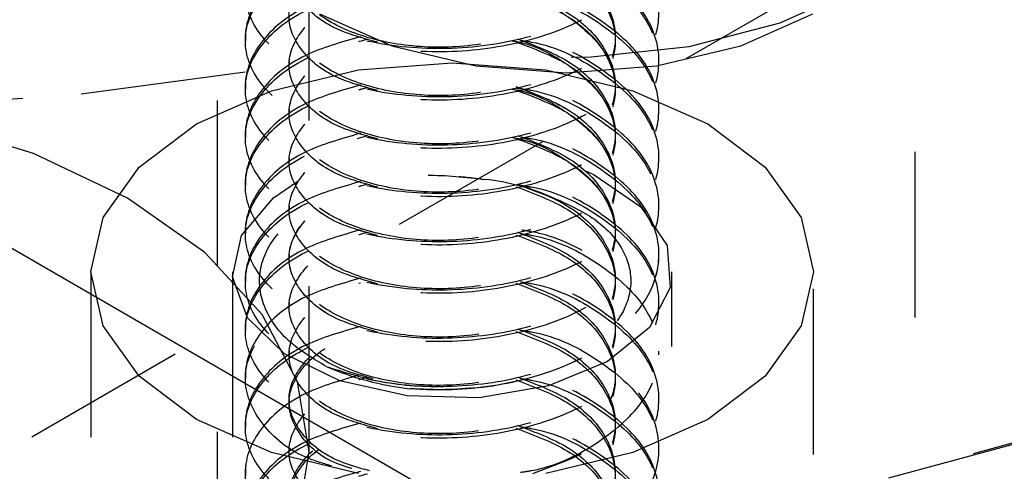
# Model space of a CAD drawing. Header units: inches. Extents: x 1907 to 2452, y -210 to -54.
# Tile 321 of 656: x 1992.687 to 1993.283, y -192.513 to -192.24. Entities that reach past the tile are written whole.
import ezdxf

# ---------------------------------------------------------------- set-up
doc = ezdxf.new("R2010")
doc.units = ezdxf.units.IN
doc.header["$LTSCALE"] = 0.5
doc.header["$MEASUREMENT"] = 0
doc.linetypes.add('HIDDEN', pattern=[0.225, 0.15, -0.075])
doc.layers.add('SID-M-H', color=4, linetype='HIDDEN')
doc.layers.add('SID-M-S', color=105, linetype='Continuous')

msp = doc.modelspace()

# ---------------------------------------------------------------- linework, layer by layer
at = {"layer": 'SID-M-H'}
for p, q in [((1992.86245, -192.5009), (1992.86245, -190.87918)), ((1992.80683, -191.48894), (1992.80683, -192.8199)), ((1993.22873, -192.8199), (1993.22873, -191.48894)), ((1992.91702, -192.36351), (1993.90199, -191.7949)), ((1993.14711, -192.24196), (1993.19456, -192.2205)), ((1992.86862, -192.23645), (1992.9123, -192.2558)), ((1993.12325, -192.2558), (1993.16694, -192.23645)), ((1993.09216, -192.25624), (1993.14711, -192.24196)), ((1992.82381, -192.25063), (1992.82381, -192.25275)), ((1992.9123, -192.2558), (1992.96318, -192.26797)), ((1993.03287, -192.26251), (1993.09216, -192.25624)), ((1993.07238, -192.26797), (1993.12325, -192.2558)), ((1993.02069, -192.26276), (1993.03287, -192.26251)), ((1992.72456, -192.28476), (1992.85302, -192.26768)), ((1992.83956, -192.28297), (1992.89226, -192.27037)), ((1992.85023, -192.26521), (1992.85023, -192.26733)), ((1992.89226, -192.27037), (1992.94881, -192.26607)), ((1992.94881, -192.26607), (1993.00536, -192.27037)), ((1992.96318, -192.26797), (1993.01778, -192.27212)), ((1993.00536, -192.27037), (1993.05806, -192.28297)), ((1993.01778, -192.27212), (1993.07238, -192.26797)), ((1993.07381, -192.26733), (1993.07381, -192.26521)), ((1992.82381, -192.27979), (1992.82381, -192.28192)), ((1992.5895, -192.29469), (1992.72456, -192.28476)), ((1992.79431, -192.30302), (1992.83956, -192.28297)), ((1993.05806, -192.28297), (1993.10331, -192.30302)), ((1992.85023, -192.29437), (1992.85023, -192.2965)), ((1993.07381, -192.2965), (1993.07381, -192.29437)), ((1992.69579, -192.3209), (1992.63096, -192.3009)), ((1992.75959, -192.32914), (1992.79431, -192.30302)), ((1993.10331, -192.30302), (1993.13804, -192.32914)), ((1992.82381, -192.30895), (1992.82381, -192.31108)), ((1992.75261, -192.34783), (1992.69579, -192.3209)), ((1992.85023, -192.32353), (1992.85023, -192.32566)), ((1993.07381, -192.32566), (1993.07381, -192.32353)), ((1992.73776, -192.35956), (1992.75959, -192.32914)), ((1993.13804, -192.32914), (1993.15987, -192.35956)), ((1993.02995, -192.33151), (1993.03465, -192.3337)), ((1993.03465, -192.3337), (1993.0629, -192.35296)), ((1992.82381, -192.33811), (1992.82381, -192.34024)), ((1992.84072, -192.34766), (1992.85551, -192.33764)), ((1992.99385, -192.34163), (1993.00894, -192.34711)), ((1992.79925, -192.38063), (1992.75261, -192.34783)), ((1992.82152, -192.37033), (1992.84072, -192.34766)), ((1992.85023, -192.35269), (1992.85023, -192.35482)), ((1993.0629, -192.35296), (1993.0788, -192.37647)), ((1993.07381, -192.35482), (1993.07381, -192.35269)), ((1992.73031, -192.39221), (1992.73776, -192.35956)), ((1993.15987, -192.35956), (1993.16731, -192.39221)), ((1992.81611, -192.39538), (1992.82152, -192.37033)), ((1992.82381, -192.36728), (1992.82381, -192.3694)), ((1993.0788, -192.37647), (1993.0806, -192.40169)), ((1992.8339, -192.41806), (1992.79925, -192.38063)), ((1992.85023, -192.38186), (1992.85023, -192.38398)), ((1993.07381, -192.38398), (1993.07381, -192.38186)), ((1992.73031, -192.39221), (1992.73031, -193.1026)), ((1992.73776, -192.42486), (1992.73031, -192.39221)), ((1992.816, -192.39221), (1992.816, -193.43738)), ((1992.82508, -192.42008), (1992.81611, -192.39538)), ((1993.08162, -193.43738), (1993.08162, -192.39221)), ((1993.16731, -192.39221), (1993.15987, -192.42486)), ((1993.16731, -193.1026), (1993.16731, -192.39221)), ((1985.59316, -196.59149), (1992.85453, -192.39959)), ((1992.82381, -192.39644), (1992.82381, -192.39856)), ((1993.0806, -192.40169), (1993.06813, -192.42588)), ((1992.85023, -192.41102), (1992.85023, -192.41314)), ((1993.07381, -192.41314), (1993.07381, -192.41102)), ((1992.85524, -192.45867), (1992.8339, -192.41806)), ((1992.75959, -192.45528), (1992.73776, -192.42486)), ((1992.84746, -192.44176), (1992.82508, -192.42008)), ((1993.15987, -192.42486), (1993.13804, -192.45528)), ((1992.82381, -192.4256), (1992.82381, -192.42773)), ((1993.06813, -192.42588), (1993.04272, -192.44642)), ((1992.88083, -192.45807), (1992.84746, -192.44176)), ((1992.85023, -192.44018), (1992.85023, -192.44231)), ((1993.07381, -192.44231), (1993.07381, -192.44018)), ((1993.04272, -192.44642), (1993.00714, -192.46109)), ((1992.82381, -192.45476), (1992.82381, -192.45689)), ((1992.79431, -192.4814), (1992.75959, -192.45528)), ((1992.86245, -192.5009), (1992.85524, -192.45867)), ((1992.92156, -192.46725), (1992.88083, -192.45807)), ((1993.13804, -192.45528), (1993.10331, -192.4814)), ((1993.00714, -192.46109), (1992.96524, -192.46829)), ((1992.85023, -192.46934), (1992.85023, -192.47147)), ((1992.96524, -192.46829), (1992.92156, -192.46725)), ((1993.07381, -192.47147), (1993.07381, -192.46934)), ((1993.21277, -192.51675), (1993.35836, -192.47707)), ((1993.36018, -192.47588), (1993.21429, -192.51564)), ((1992.83956, -192.50145), (1992.79431, -192.4814)), ((1992.82381, -192.48392), (1992.82381, -192.48605)), ((1993.10331, -192.4814), (1993.05806, -192.50145)), ((1992.89226, -192.51405), (1992.83956, -192.50145)), ((1992.85023, -192.49851), (1992.85023, -192.50063)), ((1992.85524, -192.54314), (1992.86245, -192.5009)), ((1993.05806, -192.50145), (1993.00536, -192.51405)), ((1993.07381, -192.50063), (1993.07381, -192.49851))]:
    msp.add_line(p, q, dxfattribs=at)
for centre, radius, start, end in [((1992.95328, -192.47619), 0.14056, 66.6764, 83.61585), ((1992.94314, -192.28572), 0.17823, 246.6764, 263.61585)]:
    msp.add_arc(centre, radius, start, end, dxfattribs=at)
for points, knots in [([(1992.89344, -192.13367), (1992.88179, -192.13698), (1992.85582, -192.14436), (1992.83049, -192.16597), (1992.82051, -192.19225), (1992.83033, -192.21883), (1992.85812, -192.24101), (1992.89973, -192.25524), (1992.94881, -192.25905), (1992.99789, -192.25159), (1993.0395, -192.23372), (1993.06731, -192.20786), (1993.07704, -192.17777), (1993.06738, -192.14738), (1993.0392, -192.12239), (1993.01081, -192.10752), (1992.99286, -192.10498), (1992.99094, -192.10471)], [0, 0, 0, 0, 0.058434, 0.1302038, 0.2019736, 0.2737435, 0.3455133, 0.4172831, 0.4890529, 0.5608227, 0.6325925, 0.7043623, 0.7761321, 0.8479019, 0.9196717, 0.9914415, 1, 1, 1, 1]), ([(1992.99023, -192.10673), (1992.99238, -192.10703), (1993.01059, -192.10959), (1993.03921, -192.1245), (1993.06738, -192.14952), (1993.07705, -192.17989), (1993.06731, -192.20999), (1993.0395, -192.23585), (1992.99789, -192.25372), (1992.94881, -192.26118), (1992.89973, -192.25737), (1992.85812, -192.24313), (1992.83033, -192.22095), (1992.82052, -192.19439), (1992.83046, -192.16808), (1992.8564, -192.14612), (1992.8832, -192.13856), (1992.89566, -192.13504)], [0, 0, 0, 0, 0.009576, 0.08099, 0.152403, 0.223817, 0.295231, 0.366644, 0.438058, 0.509471, 0.580885, 0.652298, 0.723712, 0.795126, 0.866539, 0.937953, 1, 1, 1, 1]), ([(1992.89344, -192.16283), (1992.88179, -192.16614), (1992.85582, -192.17352), (1992.83049, -192.19513), (1992.82051, -192.22142), (1992.83033, -192.24799), (1992.85812, -192.27017), (1992.89973, -192.2844), (1992.94881, -192.28821), (1992.99789, -192.28075), (1993.0395, -192.26289), (1993.06731, -192.23703), (1993.07704, -192.20693), (1993.06738, -192.17655), (1993.0392, -192.15156), (1993.01081, -192.13669), (1992.99286, -192.13415), (1992.99094, -192.13387)], [0, 0, 0, 0, 0.058434, 0.130204, 0.201974, 0.273743, 0.345513, 0.417283, 0.489053, 0.560823, 0.632592, 0.704362, 0.776132, 0.847902, 0.919672, 0.991442, 1, 1, 1, 1]), ([(1992.99023, -192.13589), (1992.99238, -192.13619), (1993.01059, -192.13875), (1993.03921, -192.15366), (1993.06738, -192.17868), (1993.07705, -192.20906), (1993.06731, -192.23915), (1993.0395, -192.26501), (1992.99789, -192.28288), (1992.94881, -192.29034), (1992.89973, -192.28653), (1992.85812, -192.2723), (1992.83033, -192.25011), (1992.82052, -192.22355), (1992.83045, -192.19723), (1992.85665, -192.17513), (1992.88381, -192.16748), (1992.89662, -192.16388)], [0, 0, 0, 0, 0.00956, 0.080853, 0.152146, 0.223439, 0.294732, 0.366026, 0.437319, 0.508612, 0.579905, 0.651198, 0.722491, 0.793784, 0.865077, 0.936371, 1, 1, 1, 1]), ([(1992.99023, -192.13589), (1992.99238, -192.13619), (1993.01059, -192.13875), (1993.03921, -192.15366), (1993.06738, -192.17868), (1993.07705, -192.20906), (1993.06731, -192.23915), (1993.0395, -192.26501), (1992.99789, -192.28288), (1992.94881, -192.29034), (1992.89973, -192.28653), (1992.85812, -192.2723), (1992.83033, -192.25011), (1992.82052, -192.22355), (1992.83046, -192.19724), (1992.8564, -192.17529), (1992.8832, -192.16772), (1992.89566, -192.1642)], [0, 0, 0, 0, 0.009576, 0.08099, 0.152403, 0.223817, 0.295231, 0.366644, 0.438058, 0.509471, 0.580885, 0.652298, 0.723712, 0.795126, 0.866539, 0.937953, 1, 1, 1, 1]), ([(1992.98737, -192.13463), (1992.99842, -192.13877), (1993.02081, -192.14717), (1993.04218, -192.16824), (1993.04998, -192.19227), (1993.04225, -192.21648), (1993.02034, -192.23723), (1992.98752, -192.25172), (1992.94881, -192.25798), (1992.91011, -192.25536), (1992.87728, -192.24452), (1992.85538, -192.22742), (1992.8476, -192.20682), (1992.85561, -192.18658), (1992.87323, -192.17116), (1992.89051, -192.16626), (1992.89662, -192.16453)], [0, 0, 0, 0, 0.072024, 0.14598, 0.219937, 0.293894, 0.36785, 0.441807, 0.515763, 0.58972, 0.663677, 0.737633, 0.81159, 0.885546, 0.959503, 1, 1, 1, 1]), ([(1992.98831, -192.13504), (1992.99902, -192.13907), (1993.02106, -192.14735), (1993.04217, -192.16824), (1993.04998, -192.19227), (1993.04225, -192.21648), (1993.02034, -192.23723), (1992.98752, -192.25172), (1992.94881, -192.25798), (1992.91011, -192.25536), (1992.87729, -192.24452), (1992.85538, -192.22742), (1992.8476, -192.20683), (1992.8556, -192.18657), (1992.8735, -192.171), (1992.89114, -192.16603), (1992.89761, -192.1642)], [0, 0, 0, 0, 0.06985, 0.143796, 0.217743, 0.29169, 0.365636, 0.439583, 0.513529, 0.587476, 0.661422, 0.735369, 0.809316, 0.883262, 0.957209, 1, 1, 1, 1]), ([(1992.98483, -192.1361), (1992.9854, -192.13619), (1992.99858, -192.13828), (1993.02006, -192.1501), (1993.04233, -192.17009), (1993.04997, -192.1945), (1993.04216, -192.21846), (1993.02156, -192.239), (1993.00024, -192.24706), (1992.99023, -192.25084)], [0, 0, 0, 0, 0.007639, 0.17628, 0.344922, 0.513563, 0.682204, 0.850846, 1, 1, 1, 1]), ([(1992.98737, -192.13675), (1992.99842, -192.1409), (1993.02082, -192.14929), (1993.04217, -192.17036), (1993.05001, -192.19443), (1993.04215, -192.21848), (1993.02156, -192.239), (1993.00024, -192.24706), (1992.99023, -192.25084)], [0, 0, 0, 0, 0.166236, 0.336934, 0.507632, 0.678329, 0.849027, 1, 1, 1, 1]), ([(1992.89344, -192.19199), (1992.88179, -192.1953), (1992.85582, -192.20268), (1992.83049, -192.22429), (1992.82051, -192.25058), (1992.83033, -192.27715), (1992.85812, -192.29933), (1992.89973, -192.31356), (1992.94881, -192.31738), (1992.99789, -192.30992), (1993.0395, -192.29205), (1993.06731, -192.26619), (1993.07704, -192.23609), (1993.06738, -192.20571), (1993.0392, -192.18072), (1993.01081, -192.16585), (1992.99286, -192.16331), (1992.99094, -192.16304)], [0, 0, 0, 0, 0.058434, 0.130204, 0.201974, 0.273743, 0.345513, 0.417283, 0.489053, 0.560823, 0.632592, 0.704362, 0.776132, 0.847902, 0.919672, 0.991442, 1, 1, 1, 1]), ([(1992.98737, -192.16462), (1992.99049, -192.16504), (1993.0097, -192.16765), (1993.03925, -192.18276), (1993.06737, -192.20786), (1993.07705, -192.23821), (1993.06731, -192.26832), (1993.0395, -192.29417), (1992.99789, -192.31204), (1992.94881, -192.3195), (1992.89973, -192.31569), (1992.85812, -192.30146), (1992.83033, -192.27928), (1992.82052, -192.25271), (1992.83046, -192.2264), (1992.8564, -192.20445), (1992.8832, -192.19688), (1992.89566, -192.19337)], [0, 0, 0, 0, 0.013787, 0.084897, 0.156007, 0.227117, 0.298227, 0.369337, 0.440447, 0.511557, 0.582667, 0.653777, 0.724887, 0.795997, 0.867107, 0.938217, 1, 1, 1, 1]), ([(1992.99023, -192.16505), (1992.99238, -192.16536), (1993.01059, -192.16791), (1993.03921, -192.18283), (1993.06738, -192.20784), (1993.07705, -192.23822), (1993.06731, -192.26832), (1993.0395, -192.29417), (1992.99789, -192.31204), (1992.94881, -192.3195), (1992.89973, -192.31569), (1992.85812, -192.30146), (1992.83033, -192.27928), (1992.82052, -192.25271), (1992.83046, -192.2264), (1992.8564, -192.20445), (1992.8832, -192.19688), (1992.89566, -192.19337)], [0, 0, 0, 0, 0.009576, 0.08099, 0.152403, 0.223817, 0.295231, 0.366644, 0.438058, 0.509471, 0.580885, 0.652298, 0.723712, 0.795126, 0.866539, 0.937953, 1, 1, 1, 1]), ([(1992.98737, -192.16379), (1992.99842, -192.16793), (1993.02081, -192.17633), (1993.04218, -192.1974), (1993.04998, -192.22144), (1993.04225, -192.24564), (1993.02034, -192.2664), (1992.98752, -192.28088), (1992.94881, -192.28715), (1992.91011, -192.28453), (1992.87729, -192.27368), (1992.85538, -192.25658), (1992.8476, -192.23599), (1992.8556, -192.21573), (1992.8735, -192.20017), (1992.89114, -192.19519), (1992.89761, -192.19337)], [0, 0, 0, 0, 0.0718584, 0.1456453, 0.2194322, 0.2932191, 0.367006, 0.4407929, 0.5145797, 0.5883666, 0.6621535, 0.7359404, 0.8097273, 0.8835142, 0.9573011, 1, 1, 1, 1]), ([(1992.98831, -192.1642), (1992.99902, -192.16823), (1993.02106, -192.17651), (1993.04217, -192.19741), (1993.04998, -192.22143), (1993.04225, -192.24564), (1993.02034, -192.2664), (1992.98752, -192.28088), (1992.94881, -192.28715), (1992.91011, -192.28453), (1992.87729, -192.27368), (1992.85538, -192.25658), (1992.8476, -192.23599), (1992.8556, -192.21573), (1992.8735, -192.20017), (1992.89114, -192.19519), (1992.89761, -192.19337)], [0, 0, 0, 0, 0.06985, 0.143796, 0.217743, 0.29169, 0.365636, 0.439583, 0.513529, 0.587476, 0.661422, 0.735369, 0.809316, 0.883262, 0.957209, 1, 1, 1, 1]), ([(1992.90378, -192.25372), (1992.89508, -192.25133), (1992.87512, -192.24586), (1992.85553, -192.22939), (1992.84757, -192.209), (1992.85556, -192.18865), (1992.87435, -192.17262), (1992.89321, -192.16739), (1992.90085, -192.16527)], [0, 0, 0, 0, 0.141532, 0.324973, 0.508414, 0.691855, 0.875296, 1, 1, 1, 1]), ([(1992.90378, -192.25372), (1992.89508, -192.25133), (1992.87512, -192.24586), (1992.85553, -192.2294), (1992.84756, -192.20899), (1992.85562, -192.1887), (1992.87323, -192.17329), (1992.8905, -192.16839), (1992.89662, -192.16666)], [0, 0, 0, 0, 0.14505, 0.333051, 0.521052, 0.709054, 0.897055, 1, 1, 1, 1]), ([(1992.98483, -192.16527), (1992.9854, -192.16536), (1992.99858, -192.16744), (1993.02006, -192.17926), (1993.04233, -192.19925), (1993.04997, -192.22367), (1993.04216, -192.24762), (1993.02156, -192.26817), (1993.00024, -192.27622), (1992.99023, -192.28)], [0, 0, 0, 0, 0.007639, 0.17628, 0.344922, 0.513563, 0.682204, 0.850846, 1, 1, 1, 1]), ([(1992.98737, -192.16592), (1992.99842, -192.17006), (1993.02082, -192.17846), (1993.04217, -192.19952), (1993.05001, -192.2236), (1993.04214, -192.24764), (1993.02175, -192.26802), (1993.00069, -192.27599), (1992.99094, -192.27969)], [0, 0, 0, 0, 0.166869, 0.338216, 0.509563, 0.68091, 0.852257, 1, 1, 1, 1]), ([(1992.89344, -192.22116), (1992.88179, -192.22447), (1992.85582, -192.23184), (1992.83049, -192.25346), (1992.82051, -192.27974), (1992.83033, -192.30631), (1992.85812, -192.32849), (1992.89973, -192.34273), (1992.94881, -192.34654), (1992.99789, -192.33908), (1993.0395, -192.32121), (1993.06731, -192.29535), (1993.07704, -192.26526), (1993.06738, -192.23487), (1993.0392, -192.20988), (1993.01081, -192.19501), (1992.99286, -192.19247), (1992.99094, -192.1922)], [0, 0, 0, 0, 0.058434, 0.130204, 0.201974, 0.273743, 0.345513, 0.417283, 0.489053, 0.560823, 0.632592, 0.704362, 0.776132, 0.847902, 0.919672, 0.991442, 1, 1, 1, 1]), ([(1992.99023, -192.19422), (1992.99238, -192.19452), (1993.01059, -192.19707), (1993.03921, -192.21199), (1993.06738, -192.237), (1993.07705, -192.26738), (1993.06731, -192.29748), (1993.0395, -192.32334), (1992.99789, -192.3412), (1992.94881, -192.34866), (1992.89973, -192.34485), (1992.85812, -192.33062), (1992.83033, -192.30844), (1992.82052, -192.28187), (1992.83046, -192.25556), (1992.8564, -192.23361), (1992.8832, -192.22604), (1992.89566, -192.22253)], [0, 0, 0, 0, 0.009576, 0.08099, 0.152403, 0.223817, 0.295231, 0.366644, 0.438058, 0.509471, 0.580885, 0.652298, 0.723712, 0.795126, 0.866539, 0.937953, 1, 1, 1, 1]), ([(1992.98831, -192.19337), (1992.99902, -192.19739), (1993.02106, -192.20568), (1993.04217, -192.22657), (1993.04998, -192.2506), (1993.04225, -192.2748), (1993.02034, -192.29556), (1992.98752, -192.31004), (1992.94881, -192.31631), (1992.91011, -192.31369), (1992.87729, -192.30285), (1992.85538, -192.28575), (1992.8476, -192.26515), (1992.8556, -192.24489), (1992.8735, -192.22933), (1992.89114, -192.22435), (1992.89761, -192.22253)], [0, 0, 0, 0, 0.06985, 0.143796, 0.217743, 0.29169, 0.365636, 0.439583, 0.513529, 0.587476, 0.661422, 0.735369, 0.809316, 0.883262, 0.957209, 1, 1, 1, 1]), ([(1992.90378, -192.28288), (1992.89508, -192.28049), (1992.87512, -192.27502), (1992.85553, -192.25856), (1992.84757, -192.23817), (1992.85556, -192.21781), (1992.87435, -192.20179), (1992.89321, -192.19655), (1992.90085, -192.19443)], [0, 0, 0, 0, 0.141532, 0.324973, 0.508414, 0.691855, 0.875296, 1, 1, 1, 1]), ([(1992.90378, -192.28288), (1992.89508, -192.28049), (1992.87512, -192.27502), (1992.85553, -192.25856), (1992.84756, -192.23815), (1992.85562, -192.21786), (1992.87323, -192.20245), (1992.8905, -192.19755), (1992.89662, -192.19582)], [0, 0, 0, 0, 0.14505, 0.333051, 0.521052, 0.709054, 0.897055, 1, 1, 1, 1]), ([(1992.98483, -192.19443), (1992.9854, -192.19452), (1992.99858, -192.19661), (1993.02006, -192.20842), (1993.04233, -192.22841), (1993.04997, -192.25283), (1993.04216, -192.27679), (1993.02156, -192.29733), (1993.00024, -192.30538), (1992.99023, -192.30916)], [0, 0, 0, 0, 0.007639, 0.17628, 0.344922, 0.513563, 0.682204, 0.850846, 1, 1, 1, 1]), ([(1992.98737, -192.19508), (1992.99842, -192.19922), (1993.02082, -192.20762), (1993.04217, -192.22868), (1993.05001, -192.25276), (1993.04215, -192.27681), (1993.02156, -192.29732), (1993.00024, -192.30538), (1992.99023, -192.30916)], [0, 0, 0, 0, 0.166236, 0.336934, 0.507632, 0.678329, 0.849027, 1, 1, 1, 1]), ([(1992.89344, -192.25032), (1992.88179, -192.25363), (1992.85582, -192.26101), (1992.83049, -192.28262), (1992.82051, -192.3089), (1992.83033, -192.33547), (1992.85812, -192.35766), (1992.89973, -192.37189), (1992.94881, -192.3757), (1992.99789, -192.36824), (1993.0395, -192.35037), (1993.06731, -192.32451), (1993.07704, -192.29442), (1993.06738, -192.26403), (1993.0392, -192.23904), (1993.01081, -192.22417), (1992.99286, -192.22163), (1992.99094, -192.22136)], [0, 0, 0, 0, 0.058434, 0.130204, 0.201974, 0.273743, 0.345513, 0.417283, 0.489053, 0.560823, 0.632592, 0.704362, 0.776132, 0.847902, 0.919672, 0.991442, 1, 1, 1, 1]), ([(1992.98831, -192.22253), (1992.99902, -192.22655), (1993.02106, -192.23484), (1993.04217, -192.25573), (1993.04998, -192.27976), (1993.04225, -192.30396), (1993.02034, -192.32472), (1992.98752, -192.3392), (1992.94881, -192.34547), (1992.91011, -192.34285), (1992.87729, -192.33201), (1992.85538, -192.31491), (1992.8476, -192.29431), (1992.8556, -192.27406), (1992.8735, -192.25849), (1992.89114, -192.25351), (1992.89761, -192.25169)], [0, 0, 0, 0, 0.06985, 0.143796, 0.217743, 0.29169, 0.365636, 0.439583, 0.513529, 0.587476, 0.661422, 0.735369, 0.809316, 0.883262, 0.957209, 1, 1, 1, 1]), ([(1992.99023, -192.22338), (1992.99238, -192.22368), (1993.01059, -192.22623), (1993.03921, -192.24115), (1993.06738, -192.26616), (1993.07705, -192.29654), (1993.06731, -192.32664), (1993.0395, -192.3525), (1992.99789, -192.37037), (1992.94881, -192.37783), (1992.89973, -192.37401), (1992.85812, -192.35978), (1992.83033, -192.3376), (1992.82052, -192.31103), (1992.83046, -192.28473), (1992.8564, -192.26277), (1992.8832, -192.25521), (1992.89566, -192.25169)], [0, 0, 0, 0, 0.009576, 0.08099, 0.152403, 0.223817, 0.295231, 0.366644, 0.438058, 0.509471, 0.580885, 0.652298, 0.723712, 0.795126, 0.866539, 0.937953, 1, 1, 1, 1]), ([(1992.90378, -192.31204), (1992.89508, -192.30966), (1992.87512, -192.30418), (1992.85553, -192.28772), (1992.84757, -192.26733), (1992.85556, -192.24698), (1992.87435, -192.23095), (1992.89321, -192.22571), (1992.90085, -192.22359)], [0, 0, 0, 0, 0.141532, 0.324973, 0.508414, 0.691855, 0.875296, 1, 1, 1, 1]), ([(1992.90378, -192.31204), (1992.89508, -192.30966), (1992.87512, -192.30418), (1992.85553, -192.28772), (1992.84756, -192.26732), (1992.85562, -192.24702), (1992.87323, -192.23161), (1992.8905, -192.22671), (1992.89662, -192.22498)], [0, 0, 0, 0, 0.14505, 0.333051, 0.521052, 0.709054, 0.897055, 1, 1, 1, 1]), ([(1992.98483, -192.22359), (1992.9854, -192.22368), (1992.99858, -192.22577), (1993.02006, -192.23759), (1993.04233, -192.25758), (1993.04997, -192.28199), (1993.04216, -192.30595), (1993.02156, -192.32649), (1993.00024, -192.33454), (1992.99023, -192.33832)], [0, 0, 0, 0, 0.007639, 0.17628, 0.344922, 0.513563, 0.682204, 0.850846, 1, 1, 1, 1]), ([(1992.98737, -192.22424), (1992.99842, -192.22838), (1993.02082, -192.23678), (1993.04217, -192.25784), (1993.05001, -192.28192), (1993.04215, -192.30597), (1993.02156, -192.32649), (1993.00024, -192.33454), (1992.99023, -192.33832)], [0, 0, 0, 0, 0.166236, 0.336934, 0.507632, 0.678329, 0.849027, 1, 1, 1, 1]), ([(1992.89344, -192.27948), (1992.88179, -192.28279), (1992.85582, -192.29017), (1992.83049, -192.31178), (1992.82051, -192.33807), (1992.83033, -192.36464), (1992.85812, -192.38682), (1992.89973, -192.40105), (1992.94881, -192.40486), (1992.99789, -192.3974), (1993.0395, -192.37953), (1993.06731, -192.35368), (1993.07704, -192.32358), (1993.06738, -192.2932), (1993.0392, -192.2682), (1993.01081, -192.25333), (1992.99286, -192.25079), (1992.99094, -192.25052)], [0, 0, 0, 0, 0.058434, 0.130204, 0.201974, 0.273743, 0.345513, 0.417283, 0.489053, 0.560823, 0.632592, 0.704362, 0.776132, 0.847902, 0.919672, 0.991442, 1, 1, 1, 1]), ([(1992.99023, -192.25254), (1992.99238, -192.25284), (1993.01059, -192.2554), (1993.03921, -192.27031), (1993.06738, -192.29533), (1993.07705, -192.32571), (1993.06731, -192.3558), (1993.0395, -192.38166), (1992.99789, -192.39953), (1992.94881, -192.40699), (1992.89973, -192.40318), (1992.85812, -192.38895), (1992.83033, -192.36676), (1992.82052, -192.3402), (1992.83045, -192.31388), (1992.85665, -192.29178), (1992.88381, -192.28413), (1992.89662, -192.28052)], [0, 0, 0, 0, 0.00956, 0.080853, 0.152146, 0.223439, 0.294732, 0.366026, 0.437319, 0.508612, 0.579905, 0.651198, 0.722491, 0.793784, 0.865077, 0.936371, 1, 1, 1, 1]), ([(1992.98831, -192.25169), (1992.99902, -192.25571), (1993.02106, -192.264), (1993.04217, -192.28489), (1993.04998, -192.30892), (1993.04225, -192.33313), (1993.02034, -192.35388), (1992.98752, -192.36837), (1992.94881, -192.37463), (1992.91011, -192.37201), (1992.87729, -192.36117), (1992.85538, -192.34407), (1992.8476, -192.32348), (1992.8556, -192.30322), (1992.8735, -192.28765), (1992.89114, -192.28268), (1992.89761, -192.28085)], [0, 0, 0, 0, 0.06985, 0.143796, 0.217743, 0.29169, 0.365636, 0.439583, 0.513529, 0.587476, 0.661422, 0.735369, 0.809316, 0.883262, 0.957209, 1, 1, 1, 1]), ([(1992.98831, -192.25169), (1992.99902, -192.25571), (1993.02106, -192.264), (1993.04217, -192.28489), (1993.04998, -192.30892), (1993.04225, -192.33313), (1993.02034, -192.35388), (1992.98752, -192.36837), (1992.94881, -192.37463), (1992.91011, -192.37201), (1992.87728, -192.36117), (1992.85538, -192.34407), (1992.8476, -192.32347), (1992.85561, -192.30323), (1992.87323, -192.28781), (1992.89051, -192.28291), (1992.89662, -192.28118)], [0, 0, 0, 0, 0.070011, 0.144128, 0.218245, 0.292362, 0.366479, 0.440596, 0.514713, 0.58883, 0.662947, 0.737064, 0.811181, 0.885298, 0.959415, 1, 1, 1, 1]), ([(1992.90378, -192.3412), (1992.89508, -192.33882), (1992.87512, -192.33334), (1992.85553, -192.31688), (1992.84757, -192.29649), (1992.85556, -192.27614), (1992.87435, -192.26011), (1992.89321, -192.25487), (1992.90085, -192.25275)], [0, 0, 0, 0, 0.1415317, 0.3249728, 0.5084139, 0.691855, 0.8752961, 1, 1, 1, 1]), ([(1992.90378, -192.3412), (1992.89508, -192.33882), (1992.87512, -192.33334), (1992.85553, -192.31688), (1992.84756, -192.29648), (1992.85562, -192.27618), (1992.87323, -192.26077), (1992.8905, -192.25588), (1992.89662, -192.25414)], [0, 0, 0, 0, 0.14505, 0.333051, 0.521052, 0.709054, 0.897055, 1, 1, 1, 1]), ([(1992.98483, -192.25275), (1992.9854, -192.25284), (1992.99858, -192.25493), (1993.02006, -192.26675), (1993.04233, -192.28674), (1993.04997, -192.31115), (1993.04216, -192.33511), (1993.02156, -192.35565), (1993.00024, -192.36371), (1992.99023, -192.36749)], [0, 0, 0, 0, 0.007639, 0.17628, 0.344922, 0.513563, 0.682204, 0.850846, 1, 1, 1, 1]), ([(1992.98737, -192.2534), (1992.99842, -192.25755), (1993.02082, -192.26594), (1993.04217, -192.287), (1993.05001, -192.31108), (1993.04215, -192.33513), (1993.02156, -192.35565), (1993.00024, -192.36371), (1992.99023, -192.36749)], [0, 0, 0, 0, 0.166236, 0.336934, 0.507632, 0.678329, 0.849027, 1, 1, 1, 1]), ([(1992.89344, -192.30864), (1992.88179, -192.31195), (1992.85582, -192.31933), (1992.83049, -192.34094), (1992.82051, -192.36723), (1992.83033, -192.3938), (1992.85812, -192.41598), (1992.89973, -192.43021), (1992.94881, -192.43402), (1992.99789, -192.42656), (1993.0395, -192.4087), (1993.06731, -192.38284), (1993.07704, -192.35274), (1993.06738, -192.32236), (1993.0392, -192.29737), (1993.01081, -192.2825), (1992.99286, -192.27996), (1992.99094, -192.27969)], [0, 0, 0, 0, 0.058434, 0.130204, 0.201974, 0.273743, 0.345513, 0.417283, 0.489053, 0.560823, 0.632592, 0.704362, 0.776132, 0.847902, 0.919672, 0.991442, 1, 1, 1, 1]), ([(1992.98737, -192.28127), (1992.99049, -192.28169), (1993.0097, -192.2843), (1993.03925, -192.29941), (1993.06737, -192.32451), (1993.07705, -192.35486), (1993.06731, -192.38497), (1993.0395, -192.41082), (1992.99789, -192.42869), (1992.94881, -192.43615), (1992.89973, -192.43234), (1992.85812, -192.41811), (1992.83033, -192.39592), (1992.82052, -192.36936), (1992.83046, -192.34305), (1992.8564, -192.3211), (1992.8832, -192.31353), (1992.89566, -192.31001)], [0, 0, 0, 0, 0.013787, 0.084897, 0.156007, 0.227117, 0.298227, 0.369337, 0.440447, 0.511557, 0.582667, 0.653777, 0.724887, 0.795997, 0.867107, 0.938217, 1, 1, 1, 1]), ([(1992.98737, -192.28044), (1992.99842, -192.28458), (1993.02081, -192.29298), (1993.04218, -192.31405), (1993.04998, -192.33809), (1993.04225, -192.36229), (1993.02034, -192.38305), (1992.98752, -192.39753), (1992.94881, -192.40379), (1992.91011, -192.40117), (1992.87729, -192.39033), (1992.85538, -192.37323), (1992.8476, -192.35264), (1992.8556, -192.33238), (1992.8735, -192.31681), (1992.89114, -192.31184), (1992.89761, -192.31001)], [0, 0, 0, 0, 0.071858, 0.145645, 0.219432, 0.293219, 0.367006, 0.440793, 0.51458, 0.588367, 0.662154, 0.73594, 0.809727, 0.883514, 0.957301, 1, 1, 1, 1]), ([(1992.98831, -192.28085), (1992.99902, -192.28488), (1993.02106, -192.29316), (1993.04217, -192.31405), (1993.04998, -192.33808), (1993.04225, -192.36229), (1993.02034, -192.38305), (1992.98752, -192.39753), (1992.94881, -192.40379), (1992.91011, -192.40117), (1992.87729, -192.39033), (1992.85538, -192.37323), (1992.8476, -192.35264), (1992.8556, -192.33238), (1992.8735, -192.31681), (1992.89114, -192.31184), (1992.89761, -192.31001)], [0, 0, 0, 0, 0.0698499, 0.1437965, 0.217743, 0.2916896, 0.3656361, 0.4395827, 0.5135293, 0.5874758, 0.6614224, 0.735369, 0.8093155, 0.8832621, 0.9572087, 1, 1, 1, 1]), ([(1992.90378, -192.37037), (1992.89508, -192.36798), (1992.87512, -192.36251), (1992.85553, -192.34604), (1992.84757, -192.32565), (1992.85556, -192.3053), (1992.87435, -192.28927), (1992.89321, -192.28404), (1992.90085, -192.28192)], [0, 0, 0, 0, 0.141532, 0.324973, 0.508414, 0.691855, 0.875296, 1, 1, 1, 1]), ([(1992.98483, -192.28192), (1992.9854, -192.28201), (1992.99858, -192.28409), (1993.02006, -192.29591), (1993.04233, -192.3159), (1993.04997, -192.34032), (1993.04216, -192.36427), (1993.02156, -192.38481), (1993.00024, -192.39287), (1992.99023, -192.39665)], [0, 0, 0, 0, 0.007639, 0.17628, 0.344922, 0.513563, 0.682204, 0.850846, 1, 1, 1, 1]), ([(1992.90378, -192.37037), (1992.89508, -192.36798), (1992.87512, -192.3625), (1992.85553, -192.34605), (1992.84756, -192.32564), (1992.85562, -192.30534), (1992.87323, -192.28994), (1992.8905, -192.28504), (1992.89662, -192.28331)], [0, 0, 0, 0, 0.14505, 0.333051, 0.521052, 0.709054, 0.897055, 1, 1, 1, 1]), ([(1992.98737, -192.28256), (1992.99842, -192.28671), (1993.02082, -192.29511), (1993.04217, -192.31617), (1993.05001, -192.34024), (1993.04215, -192.36429), (1993.02156, -192.38481), (1993.00024, -192.39287), (1992.99023, -192.39665)], [0, 0, 0, 0, 0.166236, 0.336934, 0.507632, 0.678329, 0.849027, 1, 1, 1, 1]), ([(1992.89344, -192.33781), (1992.88179, -192.34112), (1992.85582, -192.34849), (1992.83049, -192.3701), (1992.82051, -192.39639), (1992.83033, -192.42296), (1992.85812, -192.44514), (1992.89973, -192.45937), (1992.94881, -192.46319), (1992.99789, -192.45573), (1993.0395, -192.43786), (1993.06731, -192.412), (1993.07704, -192.3819), (1993.06738, -192.35152), (1993.0392, -192.32653), (1993.01081, -192.31166), (1992.99286, -192.30912), (1992.99094, -192.30885)], [0, 0, 0, 0, 0.058434, 0.130204, 0.201974, 0.273743, 0.345513, 0.417283, 0.489053, 0.560823, 0.632592, 0.704362, 0.776132, 0.847902, 0.919672, 0.991442, 1, 1, 1, 1]), ([(1992.99023, -192.31087), (1992.99238, -192.31117), (1993.01059, -192.31372), (1993.03921, -192.32864), (1993.06738, -192.35365), (1993.07705, -192.38403), (1993.06731, -192.41413), (1993.0395, -192.43999), (1992.99789, -192.45785), (1992.94881, -192.46531), (1992.89973, -192.4615), (1992.85812, -192.44727), (1992.83033, -192.42509), (1992.82052, -192.39852), (1992.83046, -192.37221), (1992.8564, -192.35026), (1992.8832, -192.34269), (1992.89566, -192.33918)], [0, 0, 0, 0, 0.009576, 0.08099, 0.152403, 0.223817, 0.295231, 0.366644, 0.438058, 0.509471, 0.580885, 0.652298, 0.723712, 0.795126, 0.866539, 0.937953, 1, 1, 1, 1]), ([(1992.98831, -192.31001), (1992.99902, -192.31404), (1993.02106, -192.32232), (1993.04217, -192.34322), (1993.04998, -192.36725), (1993.04225, -192.39145), (1993.02034, -192.41221), (1992.98752, -192.42669), (1992.94881, -192.43296), (1992.91011, -192.43034), (1992.87728, -192.41949), (1992.85539, -192.4024), (1992.84758, -192.38179), (1992.85567, -192.36159), (1992.87239, -192.34662), (1992.88846, -192.34198), (1992.89344, -192.34055)], [0, 0, 0, 0, 0.07053, 0.1451966, 0.2198632, 0.2945298, 0.3691964, 0.4438629, 0.5185295, 0.5931961, 0.6678627, 0.7425293, 0.8171959, 0.8918624, 0.966529, 1, 1, 1, 1]), ([(1992.98831, -192.31001), (1992.99902, -192.31404), (1993.02106, -192.32232), (1993.04217, -192.34322), (1993.04998, -192.36725), (1993.04225, -192.39145), (1993.02034, -192.41221), (1992.98752, -192.42669), (1992.94881, -192.43296), (1992.91011, -192.43034), (1992.87729, -192.4195), (1992.85538, -192.40239), (1992.8476, -192.3818), (1992.8556, -192.36154), (1992.8735, -192.34598), (1992.89114, -192.341), (1992.89761, -192.33918)], [0, 0, 0, 0, 0.06985, 0.143796, 0.217743, 0.29169, 0.365636, 0.439583, 0.513529, 0.587476, 0.661422, 0.735369, 0.809316, 0.883262, 0.957209, 1, 1, 1, 1]), ([(1992.90378, -192.39953), (1992.89508, -192.39714), (1992.87512, -192.39167), (1992.85553, -192.3752), (1992.84757, -192.35481), (1992.85556, -192.33446), (1992.87435, -192.31844), (1992.89321, -192.3132), (1992.90085, -192.31108)], [0, 0, 0, 0, 0.141532, 0.324973, 0.508414, 0.691855, 0.875296, 1, 1, 1, 1]), ([(1992.87257, -192.44939), (1992.88427, -192.45311), (1992.90753, -192.46049), (1992.95165, -192.46268), (1992.99787, -192.45575), (1993.03951, -192.43785), (1993.06731, -192.412), (1993.07705, -192.3819), (1993.06738, -192.35152), (1993.0392, -192.32653), (1993.01081, -192.31166), (1992.99286, -192.30912), (1992.99094, -192.30885)], [0, 0, 0, 0, 0.095682, 0.19034, 0.304069, 0.417797, 0.531525, 0.645253, 0.758982, 0.87271, 0.986438, 1, 1, 1, 1]), ([(1992.99023, -192.31087), (1992.99238, -192.31117), (1993.01059, -192.31372), (1993.03921, -192.32864), (1993.06738, -192.35365), (1993.07704, -192.38403), (1993.06731, -192.41412), (1993.03949, -192.44001), (1992.99795, -192.45776), (1992.95641, -192.46441), (1992.9318, -192.46325), (1992.92332, -192.46285)], [0, 0, 0, 0, 0.017507, 0.148064, 0.278621, 0.409178, 0.539736, 0.670293, 0.80085, 0.931407, 1, 1, 1, 1]), ([(1992.98483, -192.31108), (1992.9854, -192.31117), (1992.99858, -192.31326), (1993.02006, -192.32507), (1993.04233, -192.34506), (1993.04997, -192.36948), (1993.04216, -192.39343), (1993.02156, -192.41398), (1993.00024, -192.42203), (1992.99023, -192.42581)], [0, 0, 0, 0, 0.007639, 0.17628, 0.344922, 0.513563, 0.682204, 0.850846, 1, 1, 1, 1]), ([(1992.98737, -192.31173), (1992.99842, -192.31587), (1993.02082, -192.32427), (1993.04217, -192.34533), (1993.05001, -192.36941), (1993.04215, -192.39345), (1993.02156, -192.41397), (1993.00024, -192.42203), (1992.99023, -192.42581)], [0, 0, 0, 0, 0.166236, 0.336934, 0.507632, 0.678329, 0.849027, 1, 1, 1, 1]), ([(1992.90378, -192.39953), (1992.89508, -192.39714), (1992.87512, -192.39167), (1992.85553, -192.37521), (1992.84756, -192.3548), (1992.85562, -192.33451), (1992.87323, -192.3191), (1992.8905, -192.3142), (1992.89662, -192.31247)], [0, 0, 0, 0, 0.14505, 0.333051, 0.521052, 0.709054, 0.897055, 1, 1, 1, 1]), ([(1992.87257, -192.44939), (1992.86513, -192.4449), (1992.84799, -192.43457), (1992.8333, -192.41365), (1992.83076, -192.38986), (1992.84237, -192.3677), (1992.8658, -192.34961), (1992.89712, -192.33773), (1992.93342, -192.33246), (1992.95702, -192.33514), (1992.96891, -192.3365)], [0, 0, 0, 0, 0.106857, 0.245951, 0.379491, 0.512434, 0.637367, 0.762389, 0.880209, 1, 1, 1, 1]), ([(1992.90378, -192.42869), (1992.89508, -192.42631), (1992.87512, -192.42083), (1992.85551, -192.40435), (1992.84763, -192.38402), (1992.85537, -192.36345), (1992.8773, -192.34632), (1992.91006, -192.33557), (1992.94281, -192.3331), (1992.96223, -192.33563), (1992.96891, -192.3365)], [0, 0, 0, 0, 0.105735, 0.242779, 0.379824, 0.516868, 0.653912, 0.790957, 0.928001, 1, 1, 1, 1]), ([(1992.89344, -192.36697), (1992.88179, -192.37028), (1992.85582, -192.37765), (1992.83049, -192.39927), (1992.82051, -192.42555), (1992.83033, -192.45212), (1992.85812, -192.4743), (1992.89973, -192.48854), (1992.94881, -192.49235), (1992.99789, -192.48489), (1993.0395, -192.46702), (1993.06731, -192.44116), (1993.07704, -192.41107), (1993.06738, -192.38068), (1993.0392, -192.35569), (1993.01081, -192.34082), (1992.99286, -192.33828), (1992.99094, -192.33801)], [0, 0, 0, 0, 0.058434, 0.130204, 0.201974, 0.273743, 0.345513, 0.417283, 0.489053, 0.560823, 0.632592, 0.704362, 0.776132, 0.847902, 0.919672, 0.991442, 1, 1, 1, 1]), ([(1992.99023, -192.34003), (1992.99238, -192.34033), (1993.01059, -192.34288), (1993.03921, -192.3578), (1993.06738, -192.38281), (1993.07705, -192.41319), (1993.06731, -192.44329), (1993.0395, -192.46915), (1992.99789, -192.48702), (1992.94881, -192.49448), (1992.89973, -192.49066), (1992.85812, -192.47643), (1992.83033, -192.45425), (1992.82052, -192.42768), (1992.83046, -192.40138), (1992.8564, -192.37942), (1992.8832, -192.37186), (1992.89566, -192.36834)], [0, 0, 0, 0, 0.009576, 0.08099, 0.152403, 0.223817, 0.295231, 0.366644, 0.438058, 0.509471, 0.580885, 0.652298, 0.723712, 0.795126, 0.866539, 0.937953, 1, 1, 1, 1]), ([(1992.98831, -192.33918), (1992.99902, -192.3432), (1993.02106, -192.35149), (1993.04217, -192.37238), (1993.04998, -192.39641), (1993.04225, -192.42061), (1993.02034, -192.44137), (1992.98752, -192.45585), (1992.94881, -192.46212), (1992.91011, -192.4595), (1992.87729, -192.44866), (1992.85538, -192.43156), (1992.8476, -192.41096), (1992.8556, -192.3907), (1992.8735, -192.37514), (1992.89114, -192.37016), (1992.89761, -192.36834)], [0, 0, 0, 0, 0.06985, 0.143796, 0.217743, 0.29169, 0.365636, 0.439583, 0.513529, 0.587476, 0.661422, 0.735369, 0.809316, 0.883262, 0.957209, 1, 1, 1, 1]), ([(1992.90378, -192.42869), (1992.89508, -192.42631), (1992.87512, -192.42083), (1992.85553, -192.40437), (1992.84756, -192.38396), (1992.85562, -192.36367), (1992.87323, -192.34826), (1992.8905, -192.34336), (1992.89662, -192.34163)], [0, 0, 0, 0, 0.14505, 0.333051, 0.521052, 0.709054, 0.897055, 1, 1, 1, 1]), ([(1992.98737, -192.34089), (1992.99842, -192.34503), (1993.02082, -192.35343), (1993.04217, -192.37449), (1993.05001, -192.39857), (1993.04215, -192.42262), (1993.02156, -192.44313), (1993.00024, -192.45119), (1992.99023, -192.45497)], [0, 0, 0, 0, 0.166236, 0.336934, 0.507632, 0.678329, 0.849027, 1, 1, 1, 1]), ([(1993.00894, -192.34711), (1993.01764, -192.35099), (1993.03527, -192.35884), (1993.05204, -192.37629), (1993.05865, -192.3961), (1993.05381, -192.41688), (1993.03727, -192.43613), (1993.00976, -192.45175), (1992.97436, -192.46179), (1992.94387, -192.46403), (1992.92698, -192.46306), (1992.92332, -192.46285)], [0, 0, 0, 0, 0.108728, 0.220402, 0.335643, 0.452392, 0.57632, 0.700179, 0.830703, 0.963268, 1, 1, 1, 1]), ([(1992.98831, -192.36834), (1992.99902, -192.37236), (1993.02106, -192.38065), (1993.04217, -192.40154), (1993.04998, -192.42557), (1993.04225, -192.44978), (1993.02034, -192.47053), (1992.98752, -192.48501), (1992.94881, -192.49128), (1992.91011, -192.48866), (1992.87728, -192.47782), (1992.85539, -192.46072), (1992.84758, -192.44011), (1992.85567, -192.41992), (1992.87239, -192.40495), (1992.88846, -192.40031), (1992.89344, -192.39887)], [0, 0, 0, 0, 0.07053, 0.1451966, 0.2198632, 0.2945298, 0.3691964, 0.4438629, 0.5185295, 0.5931961, 0.6678627, 0.7425293, 0.8171959, 0.8918624, 0.966529, 1, 1, 1, 1]), ([(1992.90114, -192.45699), (1992.8934, -192.45484), (1992.87442, -192.44958), (1992.85556, -192.43351), (1992.84755, -192.41313), (1992.85563, -192.39283), (1992.87323, -192.37742), (1992.8905, -192.37252), (1992.89662, -192.37079)], [0, 0, 0, 0, 0.1315896, 0.3225507, 0.5135118, 0.7044729, 0.895434, 1, 1, 1, 1]), ([(1992.98737, -192.37005), (1992.99842, -192.37419), (1993.02082, -192.38259), (1993.04217, -192.40365), (1993.05001, -192.42773), (1993.04214, -192.45177), (1993.02175, -192.47216), (1993.00069, -192.48013), (1992.99094, -192.48382)], [0, 0, 0, 0, 0.1668688, 0.3382159, 0.509563, 0.6809101, 0.8522572, 1, 1, 1, 1]), ([(1992.99023, -192.5133), (1992.99238, -192.513), (1993.01059, -192.51044), (1993.03921, -192.49553), (1993.06739, -192.4705), (1993.07702, -192.44018), (1993.06739, -192.40986), (1993.0392, -192.38485), (1993.01081, -192.36998), (1992.99286, -192.36744), (1992.99094, -192.36717)], [0, 0, 0, 0, 0.021444, 0.181358, 0.341272, 0.501187, 0.661101, 0.821016, 0.98093, 1, 1, 1, 1]), ([(1992.99023, -192.36919), (1992.99238, -192.36949), (1993.01059, -192.37205), (1993.03921, -192.38696), (1993.06737, -192.41197), (1993.07707, -192.44239), (1993.06721, -192.47232), (1993.04001, -192.49864), (1993.01148, -192.50901), (1992.99733, -192.51415)], [0, 0, 0, 0, 0.021921, 0.185392, 0.348863, 0.512335, 0.675806, 0.839278, 1, 1, 1, 1]), ([(1992.87581, -192.50951), (1992.87049, -192.50789), (1992.85116, -192.50201), (1992.83077, -192.48305), (1992.8204, -192.45694), (1992.83049, -192.43051), (1992.8564, -192.40859), (1992.8832, -192.40102), (1992.89566, -192.3975)], [0, 0, 0, 0, 0.072309, 0.262845, 0.453382, 0.643918, 0.834454, 1, 1, 1, 1]), ([(1992.89344, -192.42529), (1992.88179, -192.4286), (1992.85582, -192.43598), (1992.83049, -192.45759), (1992.82051, -192.48388), (1992.83033, -192.51045), (1992.85812, -192.53263), (1992.89973, -192.54686), (1992.94881, -192.55067), (1992.99789, -192.54321), (1993.0395, -192.52535), (1993.06731, -192.49949), (1993.07704, -192.46939), (1993.06738, -192.43901), (1993.0392, -192.41401), (1993.01081, -192.39915), (1992.99286, -192.39661), (1992.99094, -192.39633)], [0, 0, 0, 0, 0.058434, 0.130204, 0.201974, 0.273743, 0.345513, 0.417283, 0.489053, 0.560823, 0.632592, 0.704362, 0.776132, 0.847902, 0.919672, 0.991442, 1, 1, 1, 1]), ([(1992.99023, -192.39835), (1992.99238, -192.39865), (1993.01059, -192.40121), (1993.03921, -192.41612), (1993.06738, -192.44114), (1993.07705, -192.47152), (1993.06731, -192.50161), (1993.0395, -192.52747), (1992.99789, -192.54534), (1992.94881, -192.5528), (1992.89973, -192.54899), (1992.85812, -192.53476), (1992.83033, -192.51257), (1992.82052, -192.48601), (1992.83046, -192.4597), (1992.8564, -192.43774), (1992.8832, -192.43018), (1992.89566, -192.42666)], [0, 0, 0, 0, 0.009576, 0.08099, 0.152403, 0.223817, 0.295231, 0.366644, 0.438058, 0.509471, 0.580885, 0.652298, 0.723712, 0.795126, 0.866539, 0.937953, 1, 1, 1, 1]), ([(1992.89344, -192.39613), (1992.88179, -192.39944), (1992.85582, -192.40682), (1992.83051, -192.42841), (1992.82044, -192.45478), (1992.8306, -192.48104), (1992.8538, -192.50146), (1992.87688, -192.50819), (1992.88575, -192.51077)], [0, 0, 0, 0, 0.1497005, 0.3335655, 0.5174305, 0.7012955, 0.8851605, 1, 1, 1, 1]), ([(1992.90378, -192.48701), (1992.89508, -192.48463), (1992.87512, -192.47915), (1992.85553, -192.46269), (1992.84756, -192.44229), (1992.85562, -192.42199), (1992.87323, -192.40658), (1992.8905, -192.40169), (1992.89662, -192.39995)], [0, 0, 0, 0, 0.14505, 0.333051, 0.521052, 0.709054, 0.897055, 1, 1, 1, 1]), ([(1992.99094, -192.39867), (1993.00069, -192.40236), (1993.02174, -192.41033), (1993.04215, -192.43073), (1993.04998, -192.45471), (1993.04228, -192.47901), (1993.02024, -192.49942), (1992.99305, -192.51266), (1992.9736, -192.51515), (1992.96696, -192.516)], [0, 0, 0, 0, 0.1351229, 0.2918338, 0.4485447, 0.6052557, 0.7619666, 0.9186775, 1, 1, 1, 1]), ([(1992.98737, -192.39921), (1992.99842, -192.40336), (1993.02082, -192.41175), (1993.04217, -192.43282), (1993.05001, -192.45689), (1993.04215, -192.48094), (1993.02141, -192.50157), (1992.99986, -192.5097), (1992.98964, -192.51356)], [0, 0, 0, 0, 0.165714, 0.335876, 0.506037, 0.676199, 0.846361, 1, 1, 1, 1]), ([(1992.98831, -192.42666), (1992.99902, -192.43069), (1993.02106, -192.43897), (1993.04217, -192.45987), (1993.04998, -192.48389), (1993.04225, -192.5081), (1993.02034, -192.52886), (1992.98752, -192.54334), (1992.94881, -192.54961), (1992.91011, -192.54698), (1992.87729, -192.53614), (1992.85538, -192.51904), (1992.8476, -192.49845), (1992.8556, -192.47819), (1992.8735, -192.46263), (1992.89114, -192.45765), (1992.89761, -192.45582)], [0, 0, 0, 0, 0.06985, 0.143796, 0.217743, 0.29169, 0.365636, 0.439583, 0.513529, 0.587476, 0.661422, 0.735369, 0.809316, 0.883262, 0.957209, 1, 1, 1, 1]), ([(1992.88834, -192.5111), (1992.88517, -192.51015), (1992.87101, -192.50592), (1992.8558, -192.49168), (1992.84749, -192.4715), (1992.85564, -192.45114), (1992.87323, -192.43575), (1992.8905, -192.43085), (1992.89662, -192.42912)], [0, 0, 0, 0, 0.0597284, 0.2664916, 0.4732548, 0.6800179, 0.8867811, 1, 1, 1, 1]), ([(1992.89887, -192.51244), (1992.89195, -192.5105), (1992.87383, -192.50542), (1992.85559, -192.48968), (1992.84754, -192.46934), (1992.85561, -192.44901), (1992.87349, -192.43347), (1992.89114, -192.42849), (1992.89761, -192.42666)], [0, 0, 0, 0, 0.118952, 0.311376, 0.5038, 0.696224, 0.888648, 1, 1, 1, 1]), ([(1992.98737, -192.42837), (1992.99842, -192.43252), (1993.02082, -192.44092), (1993.04217, -192.46198), (1993.05001, -192.48606), (1993.04214, -192.5101), (1993.02175, -192.53048), (1993.00069, -192.53845), (1992.99094, -192.54215)], [0, 0, 0, 0, 0.1668688, 0.3382159, 0.509563, 0.6809101, 0.8522572, 1, 1, 1, 1]), ([(1992.99023, -192.42751), (1992.99238, -192.42782), (1993.01059, -192.43037), (1993.03919, -192.44528), (1993.06746, -192.47034), (1993.07675, -192.50054), (1993.06905, -192.52897), (1993.05112, -192.54335), (1993.0433, -192.54962)], [0, 0, 0, 0, 0.027316, 0.23102, 0.434724, 0.638428, 0.842132, 1, 1, 1, 1]), ([(1993.04061, -192.55), (1993.04949, -192.54294), (1993.06855, -192.5278), (1993.07681, -192.49844), (1993.06745, -192.4682), (1993.03919, -192.44317), (1993.01081, -192.42831), (1992.99286, -192.42577), (1992.99094, -192.4255)], [0, 0, 0, 0, 0.175085, 0.375344, 0.575602, 0.775861, 0.976119, 1, 1, 1, 1]), ([(1992.89344, -192.48362), (1992.88179, -192.48693), (1992.85582, -192.4943), (1992.83049, -192.51591), (1992.82051, -192.5422), (1992.83033, -192.56877), (1992.85812, -192.59095), (1992.89973, -192.60518), (1992.94881, -192.609), (1992.99789, -192.60154), (1993.0395, -192.58367), (1993.06731, -192.55781), (1993.07704, -192.52772), (1993.06738, -192.49733), (1993.0392, -192.47234), (1993.01081, -192.45747), (1992.99286, -192.45493), (1992.99094, -192.45466)], [0, 0, 0, 0, 0.058434, 0.130204, 0.201974, 0.273743, 0.345513, 0.417283, 0.489053, 0.560823, 0.632592, 0.704362, 0.776132, 0.847902, 0.919672, 0.991442, 1, 1, 1, 1]), ([(1992.89344, -192.45445), (1992.88179, -192.45777), (1992.85582, -192.46514), (1992.8305, -192.48674), (1992.82048, -192.51308), (1992.83046, -192.53946), (1992.85665, -192.56155), (1992.88381, -192.56919), (1992.89662, -192.5728)], [0, 0, 0, 0, 0.142672, 0.317905, 0.493138, 0.668371, 0.843604, 1, 1, 1, 1]), ([(1992.99023, -192.45668), (1992.99238, -192.45698), (1993.01059, -192.45953), (1993.03921, -192.47445), (1993.06738, -192.49946), (1993.07705, -192.52984), (1993.06731, -192.55994), (1993.0395, -192.5858), (1992.99789, -192.60366), (1992.94881, -192.61112), (1992.89973, -192.60731), (1992.85812, -192.59308), (1992.83033, -192.5709), (1992.82052, -192.54433), (1992.83046, -192.51802), (1992.8564, -192.49607), (1992.8832, -192.4885), (1992.89566, -192.48499)], [0, 0, 0, 0, 0.009576, 0.08099, 0.152403, 0.223817, 0.295231, 0.366644, 0.438058, 0.509471, 0.580885, 0.652298, 0.723712, 0.795126, 0.866539, 0.937953, 1, 1, 1, 1]), ([(1992.88942, -192.57247), (1992.87922, -192.56954), (1992.85477, -192.5625), (1992.83055, -192.54152), (1992.82046, -192.51523), (1992.83048, -192.48885), (1992.8564, -192.46691), (1992.8832, -192.45934), (1992.89566, -192.45582)], [0, 0, 0, 0, 0.128044, 0.307133, 0.486222, 0.665311, 0.8444, 1, 1, 1, 1]), ([(1992.90378, -192.54534), (1992.89508, -192.54295), (1992.87512, -192.53748), (1992.85553, -192.52102), (1992.84756, -192.50061), (1992.85562, -192.48032), (1992.87323, -192.46491), (1992.8905, -192.46001), (1992.89662, -192.45828)], [0, 0, 0, 0, 0.14505, 0.333051, 0.521052, 0.709054, 0.897055, 1, 1, 1, 1]), ([(1992.98737, -192.45754), (1992.99841, -192.46168), (1993.02079, -192.47007), (1993.04227, -192.49118), (1993.04965, -192.51505), (1993.04427, -192.5367), (1993.03158, -192.54727), (1993.02674, -192.55129)], [0, 0, 0, 0, 0.212212, 0.430119, 0.648026, 0.865933, 1, 1, 1, 1]), ([(1992.98831, -192.45582), (1992.99901, -192.45985), (1993.02104, -192.46813), (1993.04224, -192.48906), (1993.04973, -192.51295), (1993.04375, -192.53557), (1993.02989, -192.54694), (1993.02397, -192.5518)], [0, 0, 0, 0, 0.201429, 0.414672, 0.627915, 0.841158, 1, 1, 1, 1]), ([(1992.89344, -192.51278), (1992.88179, -192.51609), (1992.85582, -192.52347), (1992.83049, -192.54508), (1992.82051, -192.57136), (1992.83033, -192.59793), (1992.85812, -192.62012), (1992.89973, -192.63435), (1992.94881, -192.63816), (1992.99789, -192.6307), (1993.0395, -192.61283), (1993.06731, -192.58697), (1993.07704, -192.55688), (1993.06738, -192.52649), (1993.0392, -192.5015), (1993.01081, -192.48663), (1992.99286, -192.48409), (1992.99094, -192.48382)], [0, 0, 0, 0, 0.058434, 0.130204, 0.201974, 0.273743, 0.345513, 0.417283, 0.489053, 0.560823, 0.632592, 0.704362, 0.776132, 0.847902, 0.919672, 0.991442, 1, 1, 1, 1]), ([(1992.99023, -192.48584), (1992.99238, -192.48614), (1993.01059, -192.48869), (1993.03921, -192.50361), (1993.06738, -192.52862), (1993.07705, -192.559), (1993.06731, -192.5891), (1993.0395, -192.61496), (1992.99789, -192.63283), (1992.94881, -192.64029), (1992.89973, -192.63647), (1992.85812, -192.62224), (1992.83033, -192.60006), (1992.82052, -192.57349), (1992.83046, -192.54719), (1992.8564, -192.52523), (1992.8832, -192.51767), (1992.89566, -192.51415)], [0, 0, 0, 0, 0.009576, 0.08099, 0.152403, 0.223817, 0.295231, 0.366644, 0.438058, 0.509471, 0.580885, 0.652298, 0.723712, 0.795126, 0.866539, 0.937953, 1, 1, 1, 1]), ([(1992.98831, -192.48499), (1992.99902, -192.48901), (1993.02106, -192.4973), (1993.04217, -192.51819), (1993.04998, -192.54222), (1993.04225, -192.56642), (1993.02034, -192.58718), (1992.98752, -192.60166), (1992.94881, -192.60793), (1992.91011, -192.60531), (1992.87729, -192.59447), (1992.85538, -192.57737), (1992.8476, -192.55677), (1992.8556, -192.53652), (1992.8735, -192.52095), (1992.89114, -192.51597), (1992.89761, -192.51415)], [0, 0, 0, 0, 0.06985, 0.143796, 0.217743, 0.29169, 0.365636, 0.439583, 0.513529, 0.587476, 0.661422, 0.735369, 0.809316, 0.883262, 0.957209, 1, 1, 1, 1]), ([(1992.89271, -192.57086), (1992.88799, -192.56949), (1992.87219, -192.56491), (1992.8557, -192.55007), (1992.84751, -192.52981), (1992.85564, -192.50947), (1992.87323, -192.49407), (1992.8905, -192.48917), (1992.89662, -192.48744)], [0, 0, 0, 0, 0.085543, 0.28663, 0.487716, 0.688803, 0.889889, 1, 1, 1, 1]), ([(1992.89724, -192.57022), (1992.8909, -192.56843), (1992.87339, -192.56349), (1992.85562, -192.54799), (1992.84754, -192.52767), (1992.85561, -192.50734), (1992.87349, -192.49179), (1992.89114, -192.48681), (1992.89761, -192.48499)], [0, 0, 0, 0, 0.110178, 0.304519, 0.498859, 0.693199, 0.887539, 1, 1, 1, 1]), ([(1992.98737, -192.4867), (1992.99842, -192.49084), (1993.02082, -192.49924), (1993.04217, -192.5203), (1993.05001, -192.54438), (1993.04214, -192.56842), (1993.02175, -192.58881), (1993.00069, -192.59678), (1992.99094, -192.60047)], [0, 0, 0, 0, 0.166869, 0.338216, 0.509563, 0.68091, 0.852257, 1, 1, 1, 1])]:
    msp.add_open_spline(points, degree=3, knots=knots, dxfattribs=at)
at = {"layer": 'SID-M-S'}
msp.add_line((1978.69887, -184.30545), (2002.03339, -197.77618), dxfattribs=at)

doc.saveas('drawing.dxf')
